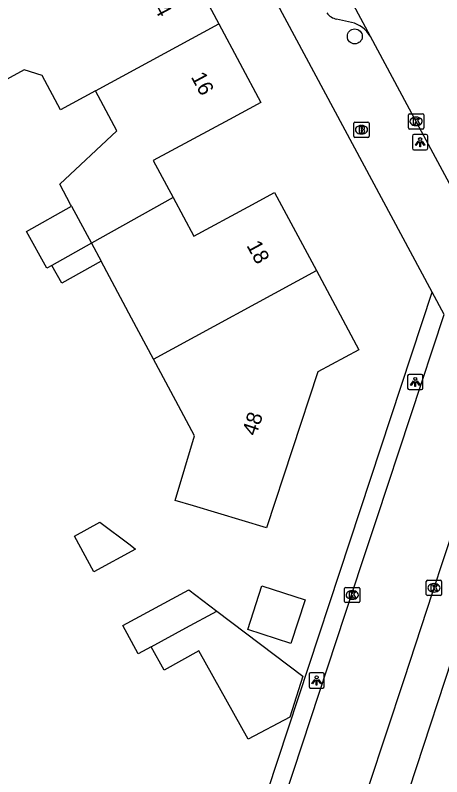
# Model space of a CAD drawing. Extents: x 157793 to 159380, y 380882 to 382313.
# Drawn here: x 159040.25 to 159068.27, y 381837.73 to 381887.69 of the extents above; entities that cross this region are included whole.
import ezdxf

# ---------------------------------------------------------------- set-up
doc = ezdxf.new("R2010")
doc.units = 0
for name, color, linetype in [('IMGEO_Boom', 7, 'Continuous'), ('IMGEO_Brandkraan', 7, 'Continuous'), ('IMGEO_Kolk', 7, 'Continuous'), ('IMGEO_Lichtpunt', 7, 'Continuous'), ('IMGEO_Pand', 7, 'Continuous'), ('IMGEO_Pand_nummerreeks', 7, 'Continuous'), ('IMGEO_Rijbaan_lokaal_open', 7, 'Continuous'), ('IMGEO_Voetpad_open', 7, 'Continuous')]:
    doc.layers.add(name, color=color, linetype=linetype)

msp = doc.modelspace()

# ---------------------------------------------------------------- linework, layer by layer
at = {"layer": 'IMGEO_Boom'}
msp.add_circle((159062.558, 381886.296), 0.489, dxfattribs=at)
at = {"layer": 'IMGEO_Brandkraan'}
for p, q in [((159062.495, 381879.75), (159062.495, 381880.602)), ((159062.57, 381880.676), (159063.422, 381880.676)), ((159062.983, 381880.456), (159063.008, 381880.456)), ((159063.496, 381880.602), (159063.496, 381879.75)), ((159063.006, 381879.896), (159062.981, 381879.896)), ((159063.422, 381879.676), (159062.57, 381879.676))]:
    msp.add_line(p, q, dxfattribs=at)
for points in [[(159062.495, 381879.75), (159062.495, 381880.602)], [(159062.57, 381880.676), (159063.422, 381880.676)], [(159062.843, 381880.376), (159062.843, 381879.976), (159063.056, 381879.976)], [(159063.074, 381880.376), (159062.843, 381880.376)], [(159063.022, 381880.295), (159062.968, 381880.295), (159062.968, 381880.219)], [(159062.968, 381880.219), (159063.021, 381880.219)], [(159063.496, 381880.602), (159063.496, 381879.75)], [(159063.03, 381880.143), (159062.968, 381880.143), (159062.968, 381880.062)], [(159062.968, 381880.062), (159063.03, 381880.062)], [(159063.422, 381879.676), (159062.57, 381879.676)]]:
    msp.add_lwpolyline(points, dxfattribs=at)
for centre, radius, start, end in [((159062.572, 381880.6), 0.0765, 91.552, 178.448), ((159062.572, 381880.6), 0.0765, 91.552, 178.448), ((159063.023, 381880.257), 0.0379, 267.8285, 90.9355), ((159063.078, 381880.231), 0.145, 59.4692, 91.5367), ((159063.103, 381880.278), 0.0922, 285.5137, 58.1501), ((159063.42, 381880.6), 0.0765, 1.552, 88.448), ((159063.42, 381880.6), 0.0765, 1.552, 88.448), ((159062.572, 381879.752), 0.0765, 181.552, 268.448), ((159062.572, 381879.752), 0.0765, 181.552, 268.448), ((159063.031, 381880.102), 0.0404, 269.8759, 90.5077), ((159063.062, 381880.227), 0.251, 268.6676, 293.5347), ((159063.108, 381880.086), 0.105, 301.3115, 78.989), ((159063.42, 381879.752), 0.0765, 271.552, 358.448), ((159063.42, 381879.752), 0.0765, 271.552, 358.448)]:
    msp.add_arc(centre, radius, start, end, dxfattribs=at)
for centre, major_axis, ratio, start_param, end_param in [((159062.982, 381880.176), (-0.387, 0.002), 0.722429, 4.712389, 7.853982), ((159063.007, 381880.176), (-0.39, 0.002), 0.717154, 1.570796, 4.712389)]:
    msp.add_ellipse(centre, major_axis=major_axis, ratio=ratio, start_param=start_param, end_param=end_param, dxfattribs=at)
at = {"layer": 'IMGEO_Kolk'}
for p, q in [((159066.156, 381881.223), (159067.008, 381881.223)), ((159066.081, 381880.297), (159066.081, 381881.149)), ((159066.569, 381881.003), (159066.594, 381881.003)), ((159067.082, 381881.149), (159067.082, 381880.297)), ((159067.008, 381880.223), (159066.156, 381880.223)), ((159066.592, 381880.443), (159066.567, 381880.443)), ((159067.254, 381849.696), (159067.254, 381850.548)), ((159067.329, 381850.622), (159068.181, 381850.622)), ((159067.742, 381850.402), (159067.767, 381850.402)), ((159068.255, 381850.548), (159068.255, 381849.696)), ((159061.888, 381849.228), (159061.888, 381850.08)), ((159061.963, 381850.154), (159062.815, 381850.154)), ((159062.376, 381849.934), (159062.401, 381849.934)), ((159062.889, 381850.08), (159062.889, 381849.228)), ((159067.765, 381849.842), (159067.74, 381849.842)), ((159062.399, 381849.374), (159062.374, 381849.374)), ((159068.181, 381849.622), (159067.329, 381849.622)), ((159062.815, 381849.154), (159061.963, 381849.154))]:
    msp.add_line(p, q, dxfattribs=at)
for points in [[(159066.156, 381881.223), (159067.008, 381881.223)], [(159066.081, 381880.297), (159066.081, 381881.149)], [(159066.402, 381880.923), (159066.525, 381880.923), (159066.525, 381880.772), (159066.655, 381880.923), (159066.819, 381880.923), (159066.673, 381880.772), (159066.826, 381880.523), (159066.674, 381880.523), (159066.589, 381880.687), (159066.525, 381880.62), (159066.525, 381880.523), (159066.402, 381880.523), (159066.402, 381880.923)], [(159067.082, 381881.149), (159067.082, 381880.297)], [(159067.008, 381880.223), (159066.156, 381880.223)], [(159067.254, 381849.696), (159067.254, 381850.548)], [(159067.329, 381850.622), (159068.181, 381850.622)], [(159067.575, 381850.322), (159067.698, 381850.322), (159067.698, 381850.171), (159067.828, 381850.322), (159067.992, 381850.322), (159067.846, 381850.171), (159067.999, 381849.922), (159067.847, 381849.922), (159067.762, 381850.086), (159067.698, 381850.019), (159067.698, 381849.922), (159067.575, 381849.922), (159067.575, 381850.322)], [(159068.255, 381850.548), (159068.255, 381849.696)], [(159061.888, 381849.228), (159061.888, 381850.08)], [(159061.963, 381850.154), (159062.815, 381850.154)], [(159062.209, 381849.854), (159062.332, 381849.854), (159062.332, 381849.703), (159062.462, 381849.854), (159062.626, 381849.854), (159062.48, 381849.703), (159062.633, 381849.454), (159062.481, 381849.454), (159062.396, 381849.618), (159062.332, 381849.551), (159062.332, 381849.454), (159062.209, 381849.454), (159062.209, 381849.854)], [(159062.889, 381850.08), (159062.889, 381849.228)], [(159068.181, 381849.622), (159067.329, 381849.622)], [(159062.815, 381849.154), (159061.963, 381849.154)]]:
    msp.add_lwpolyline(points, dxfattribs=at)
for centre, start, end in [((159066.158, 381881.147), 91.552, 178.448), ((159066.158, 381881.147), 91.552, 178.448), ((159067.006, 381881.147), 1.552, 88.448), ((159067.006, 381881.147), 1.552, 88.448), ((159066.158, 381880.299), 181.552, 268.448), ((159066.158, 381880.299), 181.552, 268.448), ((159067.006, 381880.299), 271.552, 358.448), ((159067.006, 381880.299), 271.552, 358.448), ((159067.331, 381850.546), 91.552, 178.448), ((159067.331, 381850.546), 91.552, 178.448), ((159068.179, 381850.546), 1.552, 88.448), ((159068.179, 381850.546), 1.552, 88.448), ((159061.965, 381850.078), 91.552, 178.448), ((159061.965, 381850.078), 91.552, 178.448), ((159062.813, 381850.078), 1.552, 88.448), ((159062.813, 381850.078), 1.552, 88.448), ((159061.965, 381849.23), 181.552, 268.448), ((159061.965, 381849.23), 181.552, 268.448), ((159062.813, 381849.23), 271.552, 358.448), ((159062.813, 381849.23), 271.552, 358.448), ((159067.331, 381849.698), 181.552, 268.448), ((159067.331, 381849.698), 181.552, 268.448), ((159068.179, 381849.698), 271.552, 358.448), ((159068.179, 381849.698), 271.552, 358.448)]:
    msp.add_arc(centre, 0.0765, start, end, dxfattribs=at)
for centre, major_axis, ratio, start_param, end_param in [((159066.568, 381880.723), (-0.387, 0.002), 0.722429, 4.712389, 7.853982), ((159066.593, 381880.723), (-0.39, 0.002), 0.717154, 1.570796, 4.712389), ((159067.741, 381850.122), (-0.387, 0.002), 0.722429, 4.712389, 7.853982), ((159067.766, 381850.122), (-0.39, 0.002), 0.717154, 1.570796, 4.712389), ((159062.375, 381849.654), (-0.387, 0.002), 0.722429, 4.712389, 7.853982), ((159062.4, 381849.654), (-0.39, 0.002), 0.717154, 1.570796, 4.712389)]:
    msp.add_ellipse(centre, major_axis=major_axis, ratio=ratio, start_param=start_param, end_param=end_param, dxfattribs=at)
at = {"layer": 'IMGEO_Lichtpunt'}
for p, q in [((159066.35, 381879.763), (159066.35, 381878.956)), ((159066.35, 381879.763), (159066.35, 381878.956)), ((159067.252, 381879.858), (159066.444, 381879.858)), ((159067.252, 381879.858), (159066.444, 381879.858)), ((159067.346, 381878.956), (159067.346, 381879.763)), ((159067.346, 381878.956), (159067.346, 381879.763)), ((159066.444, 381878.862), (159067.252, 381878.862)), ((159066.444, 381878.862), (159067.252, 381878.862)), ((159066.028, 381864.03), (159066.028, 381863.223)), ((159066.028, 381864.03), (159066.028, 381863.223)), ((159066.93, 381864.125), (159066.122, 381864.125)), ((159066.93, 381864.125), (159066.122, 381864.125)), ((159067.024, 381863.223), (159067.024, 381864.03)), ((159067.024, 381863.223), (159067.024, 381864.03)), ((159066.122, 381863.129), (159066.93, 381863.129)), ((159066.122, 381863.129), (159066.93, 381863.129)), ((159059.551, 381844.452), (159059.551, 381843.645)), ((159059.551, 381844.452), (159059.551, 381843.645)), ((159060.453, 381844.547), (159059.645, 381844.547)), ((159060.453, 381844.547), (159059.645, 381844.547)), ((159060.547, 381843.645), (159060.547, 381844.452)), ((159060.547, 381843.645), (159060.547, 381844.452)), ((159059.645, 381843.551), (159060.453, 381843.551)), ((159059.645, 381843.551), (159060.453, 381843.551))]:
    msp.add_line(p, q, dxfattribs=at)
for points in [[(159066.724, 381879.427), (159066.763, 381879.399), (159066.575, 381879.137), (159066.537, 381879.164), (159066.724, 381879.427)], [(159066.826, 381879.379), (159066.873, 381879.379), (159066.873, 381879.057), (159066.826, 381879.057), (159066.826, 381879.379)], [(159066.936, 381879.399), (159066.974, 381879.426), (159067.161, 381879.164), (159067.122, 381879.136), (159066.936, 381879.399)], [(159066.402, 381863.694), (159066.441, 381863.666), (159066.253, 381863.404), (159066.215, 381863.431), (159066.402, 381863.694)], [(159066.504, 381863.646), (159066.551, 381863.646), (159066.551, 381863.324), (159066.504, 381863.324), (159066.504, 381863.646)], [(159066.614, 381863.666), (159066.652, 381863.693), (159066.839, 381863.431), (159066.8, 381863.403), (159066.614, 381863.666)], [(159059.925, 381844.116), (159059.964, 381844.088), (159059.776, 381843.826), (159059.738, 381843.853), (159059.925, 381844.116)], [(159060.027, 381844.068), (159060.074, 381844.068), (159060.074, 381843.746), (159060.027, 381843.746), (159060.027, 381844.068)], [(159060.137, 381844.088), (159060.175, 381844.115), (159060.362, 381843.853), (159060.323, 381843.825), (159060.137, 381844.088)]]:
    msp.add_lwpolyline(points, dxfattribs=at)
for centre in [(159066.849, 381879.561), (159066.527, 381863.828), (159060.05, 381844.25)]:
    msp.add_circle(centre, 0.0994, dxfattribs=at)
for centre, start, end in [((159066.444, 381879.763), 90, 180), ((159066.444, 381879.763), 90, 180), ((159067.252, 381879.763), 0, 90), ((159067.252, 381879.763), 0, 90), ((159066.444, 381878.956), 180, 270), ((159066.444, 381878.956), 180, 270), ((159067.252, 381878.956), 270, 0), ((159067.252, 381878.956), 270, 360), ((159066.122, 381864.03), 90, 180), ((159066.122, 381864.03), 90, 180), ((159066.93, 381864.03), 0, 90), ((159066.93, 381864.03), 0, 90), ((159066.122, 381863.223), 180, 270), ((159066.122, 381863.223), 180, 270), ((159066.93, 381863.223), 270, 0), ((159066.93, 381863.223), 270, 360), ((159059.645, 381844.452), 90, 180), ((159059.645, 381844.452), 90, 180), ((159060.453, 381844.452), 0, 90), ((159060.453, 381844.452), 0, 90), ((159059.645, 381843.645), 180, 270), ((159059.645, 381843.645), 180, 270), ((159060.453, 381843.645), 270, 0), ((159060.453, 381843.645), 270, 360)]:
    msp.add_arc(centre, 0.0946, start, end, dxfattribs=at)
at = {"layer": 'IMGEO_Pand'}
for points in [[(159044.224, 381891.934), (159045.566, 381889.436), (159047.601, 381890.529), (159050.86, 381892.28), (159053.63, 381887.118)], [(159045.531, 381882.719), (159043.233, 381881.488), (159042.023, 381883.74), (159040.843, 381884.095), (159037.812, 381882.467), (159035.329, 381887.087), (159038.797, 381888.943)], [(159045.531, 381882.719), (159053.63, 381887.118)], [(159053.63, 381887.118), (159056.396, 381881.964), (159054.326, 381880.852), (159049.317, 381878.161), (159050.628, 381875.72)], [(159043.952, 381875.152), (159043.888, 381875.272), (159043.177, 381876.596), (159046.936, 381880.104), (159045.531, 381882.719)], [(159050.628, 381875.72), (159045.255, 381872.727)], [(159050.628, 381875.72), (159051.982, 381873.2), (159055.562, 381875.123), (159057.288, 381876.05), (159060.032, 381870.93)], [(159042.654, 381871.278), (159042.329, 381871.097), (159040.989, 381873.502), (159043.952, 381875.152)], [(159043.952, 381875.152), (159045.255, 381872.727)], [(159045.255, 381872.727), (159042.654, 381871.278)], [(159045.255, 381872.727), (159045.89, 381871.545)], [(159045.89, 381871.545), (159043.307, 381870.106), (159042.654, 381871.278)], [(159049.335, 381865.134), (159047.892, 381867.819), (159045.89, 381871.545)], [(159060.032, 381870.93), (159062.82, 381865.728), (159060.131, 381864.292), (159056.758, 381854.055), (159051.971, 381855.497), (159050.758, 381855.862), (159052.035, 381860.103), (159050.805, 381862.392), (159049.335, 381865.134)], [(159049.335, 381865.134), (159060.032, 381870.93)], [(159047.797, 381852.935), (159048.16, 381852.658), (159045.419, 381851.169), (159044.14, 381853.523), (159045.823, 381854.438), (159047.797, 381852.935)], [(159056.456, 381850.256), (159059.287, 381849.333), (159058.354, 381846.472), (159055.522, 381847.396), (159056.456, 381850.256)], [(159049.185, 381846.259), (159048.337, 381845.798), (159047.329, 381847.653), (159051.649, 381850), (159053.49, 381848.598)], [(159053.49, 381848.598), (159059.135, 381844.335), (159058.285, 381841.649), (159055.552, 381840.192), (159052.309, 381845.984), (159050.048, 381844.717), (159049.185, 381846.259)], [(159049.185, 381846.259), (159051.462, 381847.496), (159053.49, 381848.598)]]:
    msp.add_lwpolyline(points, dxfattribs=at)
at = {"layer": 'IMGEO_Rijbaan_lokaal_open'}
for points in [[(159058.612, 381895.537), (159063.572, 381886.305)], [(159063.572, 381886.305), (159066.46, 381880.932), (159069.055, 381876.104)], [(159054.581, 381826.127), (159063.051, 381851.791), (159063.998, 381854.662), (159068.421, 381868.064)], [(159059.331, 381824.531), (159060.413, 381827.81), (159062.325, 381833.606), (159065.789, 381844.104), (159067.689, 381849.865), (159071.297, 381860.799), (159072.491, 381864.418), (159073.576, 381867.707)]]:
    msp.add_lwpolyline(points, dxfattribs=at)
at = {"layer": 'IMGEO_Voetpad_open'}
for points in [[(159067.636, 381869.523), (159028.437, 381942.42)], [(159062.34, 381887.212), (159061.364, 381887.431)], [(159053.464, 381826.611), (159067.636, 381869.523)], [(159068.421, 381868.064), (159067.636, 381869.523)], [(159075.974, 381866.892), (159059.531, 381816.868)]]:
    msp.add_lwpolyline(points, dxfattribs=at)
for centre, radius, start, end in [((159061.539, 381888.433), 1.017, 215.7997, 260.0945), ((159061.943, 381885.382), 1.872, 29.5228, 77.7561)]:
    msp.add_arc(centre, radius, start, end, dxfattribs=at)

# ---------------------------------------------------------------- texts
at = {"layer": 'IMGEO_Pand_nummerreeks'}
for s, rotation, p in [('14', 298.2199, (159049.006, 381888.799)), ('16', 298.218, (159051.774, 381883.641)), ('18', 298.1893, (159055.424, 381872.585)), ('48', 71.7634, (159056.075, 381860.036))]:
    msp.add_text(s, height=1, rotation=rotation, dxfattribs=at).set_placement(p)

doc.saveas('drawing.dxf')
